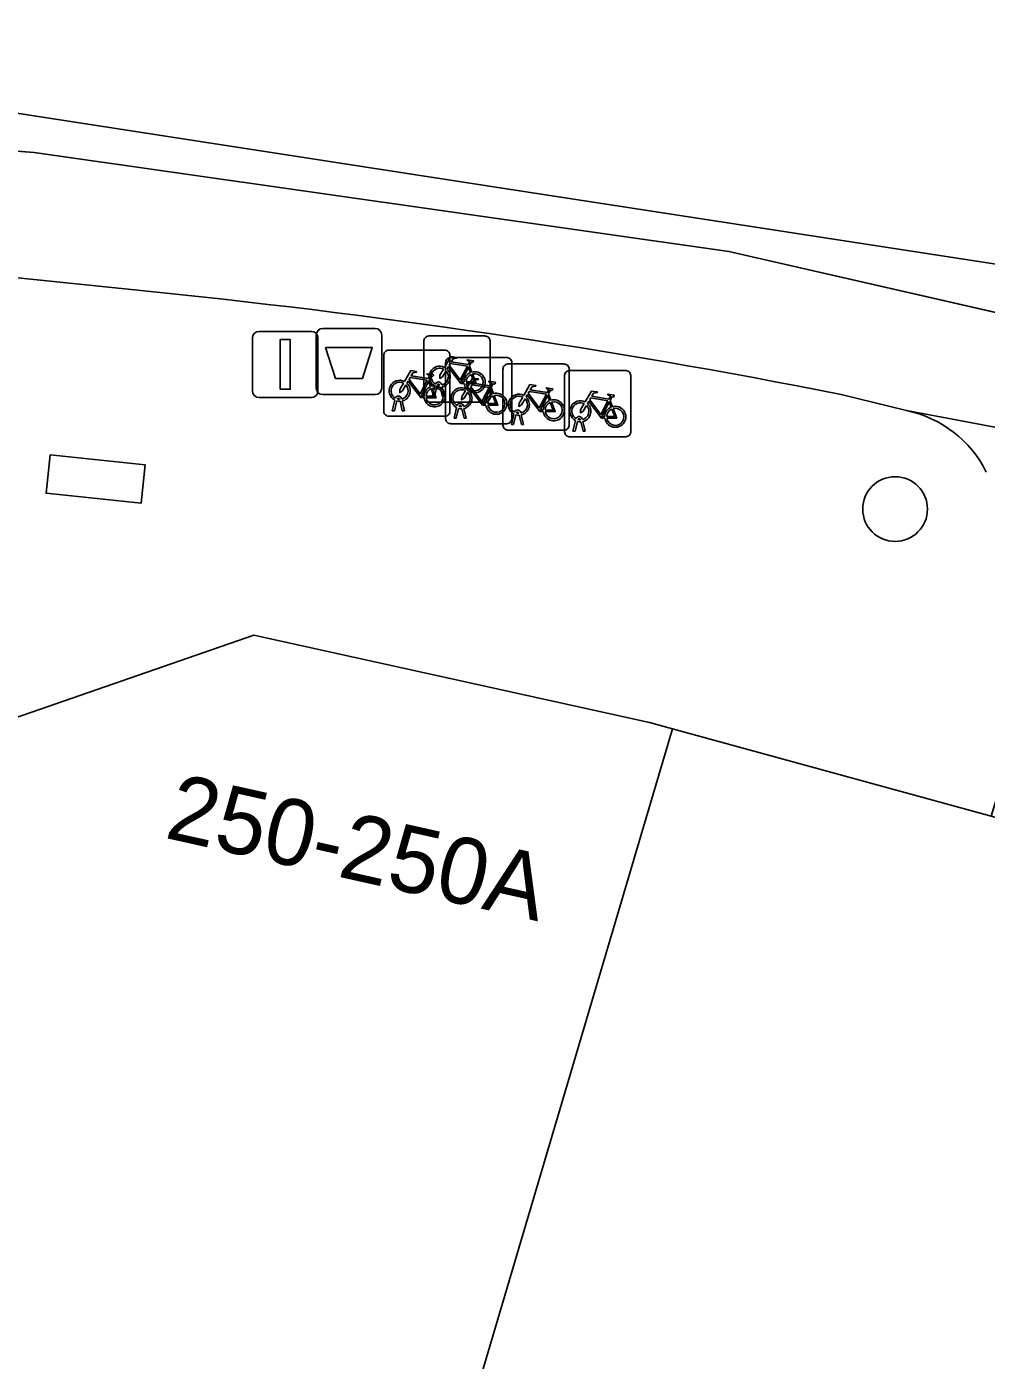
# Model space of a CAD drawing. Extents: x 162172 to 163187, y 382874 to 383685.
# Drawn here: x 162924.08 to 162938.57, y 383664.38 to 383684.52 of the extents above; entities that cross this region are included whole.
import ezdxf

# ---------------------------------------------------------------- set-up
doc = ezdxf.new("R2010")
doc.units = 0
for name, color, linetype in [('IMGEO_Afvalbak', 7, 'Continuous'), ('IMGEO_Boom', 7, 'Continuous'), ('IMGEO_Fietsenrek', 7, 'Continuous'), ('IMGEO_Lichtmast', 7, 'Continuous'), ('IMGEO_Pand', 7, 'Continuous'), ('IMGEO_Pand_nummerreeks', 7, 'Continuous'), ('IMGEO_Parkeervlak_open', 7, 'Continuous'), ('IMGEO_Rijbaan_lokaal_gesloten', 7, 'Continuous'), ('IMGEO_Terreindeel_open', 7, 'Continuous'), ('IMGEO_Voetpad_open', 7, 'Continuous')]:
    doc.layers.add(name, color=color, linetype=linetype)

msp = doc.modelspace()

# ---------------------------------------------------------------- linework, layer by layer
at = {"layer": 'IMGEO_Afvalbak'}
for p, q in [((162928.55, 383679.96), (162929.34, 383679.96)), ((162929.34, 383679.96), (162928.55, 383679.96)), ((162928.45, 383679.06), (162928.45, 383679.86)), ((162928.45, 383679.86), (162928.45, 383679.06)), ((162929.44, 383679.86), (162929.44, 383679.06)), ((162929.44, 383679.06), (162929.44, 383679.86)), ((162929.34, 383678.96), (162928.55, 383678.96)), ((162928.55, 383678.96), (162929.34, 383678.96))]:
    msp.add_line(p, q, dxfattribs=at)
msp.add_lwpolyline([(162928.593, 383679.674), (162929.297, 383679.674), (162929.148, 383679.204), (162928.742, 383679.204), (162928.593, 383679.674)], dxfattribs=at)
for centre, start, end in [((162928.55, 383679.86), 90, 180), ((162928.55, 383679.86), 90, 180), ((162929.34, 383679.86), 0, 90), ((162929.34, 383679.86), 360, 90), ((162928.55, 383679.06), 180, 270), ((162928.55, 383679.06), 180, 270), ((162929.34, 383679.06), 270, 0), ((162929.34, 383679.06), 270, 0)]:
    msp.add_arc(centre, 0.1, start, end, dxfattribs=at)
at = {"layer": 'IMGEO_Boom'}
msp.add_circle((162937.194, 383677.232), 0.489, dxfattribs=at)
at = {"layer": 'IMGEO_Fietsenrek'}
for p, q in [((162930.077, 383678.921), (162930.077, 383679.762)), ((162930.077, 383679.762), (162930.077, 383678.921)), ((162930.152, 383679.846), (162930.993, 383679.846)), ((162930.993, 383679.846), (162930.152, 383679.846)), ((162931.077, 383679.771), (162931.077, 383678.93)), ((162931.077, 383678.93), (162931.077, 383679.771)), ((162929.471, 383678.708), (162929.471, 383679.549)), ((162929.471, 383679.549), (162929.471, 383678.708)), ((162929.546, 383679.633), (162930.387, 383679.633)), ((162930.387, 383679.633), (162929.546, 383679.633)), ((162930.471, 383679.558), (162930.471, 383678.717)), ((162930.471, 383678.717), (162930.471, 383679.558)), ((162930.48, 383679.521), (162931.321, 383679.521)), ((162931.321, 383679.521), (162930.48, 383679.521)), ((162930.405, 383678.596), (162930.405, 383679.437)), ((162930.405, 383679.437), (162930.405, 383678.596)), ((162930.764, 383679.395), (162930.8, 383679.3)), ((162931.271, 383678.498), (162931.271, 383679.339)), ((162931.271, 383679.339), (162931.271, 383678.498)), ((162931.346, 383679.423), (162932.187, 383679.423)), ((162932.187, 383679.423), (162931.346, 383679.423)), ((162931.405, 383679.446), (162931.405, 383678.605)), ((162931.405, 383678.605), (162931.405, 383679.446)), ((162932.271, 383679.348), (162932.271, 383678.507)), ((162932.271, 383678.507), (162932.271, 383679.348)), ((162932.276, 383679.324), (162933.117, 383679.324)), ((162933.117, 383679.324), (162932.276, 383679.324)), ((162930.158, 383679.182), (162930.194, 383679.087)), ((162930.315, 383679.102), (162930.314, 383679.106)), ((162930.346, 383679.113), (162930.347, 383679.106)), ((162932.201, 383678.399), (162932.201, 383679.24)), ((162932.201, 383679.24), (162932.201, 383678.399)), ((162933.201, 383679.249), (162933.201, 383678.408)), ((162933.201, 383678.408), (162933.201, 383679.249)), ((162929.74, 383678.9), (162929.741, 383678.893)), ((162930.204, 383678.93), (162930.243, 383679.09)), ((162930.238, 383678.93), (162930.204, 383678.93)), ((162930.273, 383679.078), (162930.238, 383678.93)), ((162930.356, 383678.93), (162930.322, 383679.072)), ((162930.354, 383679.076), (162930.389, 383678.93)), ((162930.389, 383678.93), (162930.356, 383678.93)), ((162931.092, 383679.07), (162931.128, 383678.975)), ((162931.958, 383678.972), (162931.994, 383678.877)), ((162929.598, 383678.717), (162929.637, 383678.877)), ((162929.632, 383678.717), (162929.598, 383678.717)), ((162929.667, 383678.865), (162929.632, 383678.717)), ((162929.709, 383678.889), (162929.708, 383678.893)), ((162929.75, 383678.717), (162929.716, 383678.859)), ((162929.748, 383678.863), (162929.783, 383678.717)), ((162929.783, 383678.717), (162929.75, 383678.717)), ((162931.002, 383678.846), (162930.161, 383678.846)), ((162930.161, 383678.846), (162931.002, 383678.846)), ((162930.532, 383678.605), (162930.571, 383678.765)), ((162930.601, 383678.753), (162930.566, 383678.605)), ((162930.643, 383678.777), (162930.642, 383678.781)), ((162930.684, 383678.605), (162930.65, 383678.747)), ((162930.674, 383678.788), (162930.675, 383678.781)), ((162930.682, 383678.751), (162930.717, 383678.605)), ((162932.888, 383678.873), (162932.924, 383678.778)), ((162930.396, 383678.633), (162929.555, 383678.633)), ((162929.555, 383678.633), (162930.396, 383678.633)), ((162931.33, 383678.521), (162930.489, 383678.521)), ((162930.489, 383678.521), (162931.33, 383678.521)), ((162930.566, 383678.605), (162930.532, 383678.605)), ((162930.717, 383678.605), (162930.684, 383678.605)), ((162931.398, 383678.507), (162931.437, 383678.667)), ((162931.432, 383678.507), (162931.398, 383678.507)), ((162931.467, 383678.655), (162931.432, 383678.507)), ((162931.509, 383678.679), (162931.508, 383678.683)), ((162931.55, 383678.507), (162931.516, 383678.649)), ((162931.54, 383678.69), (162931.541, 383678.683)), ((162931.548, 383678.653), (162931.583, 383678.507)), ((162931.583, 383678.507), (162931.55, 383678.507)), ((162932.328, 383678.408), (162932.367, 383678.568)), ((162932.397, 383678.556), (162932.362, 383678.408)), ((162932.439, 383678.58), (162932.438, 383678.584)), ((162932.48, 383678.408), (162932.446, 383678.55)), ((162932.47, 383678.591), (162932.471, 383678.584)), ((162932.478, 383678.554), (162932.513, 383678.408)), ((162932.196, 383678.423), (162931.355, 383678.423)), ((162931.355, 383678.423), (162932.196, 383678.423)), ((162933.126, 383678.324), (162932.285, 383678.324)), ((162932.285, 383678.324), (162933.126, 383678.324)), ((162932.362, 383678.408), (162932.328, 383678.408)), ((162932.513, 383678.408), (162932.48, 383678.408))]:
    msp.add_line(p, q, dxfattribs=at)
for points in [[(162930.39, 383679.372), (162930.485, 383679.536), (162930.571, 383679.522), (162930.573, 383679.513), (162930.517, 383679.502), (162930.49, 383679.457), (162930.746, 383679.416)], [(162929.784, 383679.159), (162929.879, 383679.323), (162929.965, 383679.309), (162929.967, 383679.3), (162929.911, 383679.289), (162929.884, 383679.244), (162930.14, 383679.203)], [(162930.411, 383679.32), (162930.359, 383679.23), (162930.319, 383679.205), (162930.32, 383679.252), (162930.375, 383679.346)], [(162930.686, 383679.128), (162930.636, 383679.128), (162930.445, 383679.379), (162930.426, 383679.347)], [(162930.733, 383679.391), (162930.476, 383679.432), (162930.459, 383679.403), (162930.626, 383679.183), (162930.733, 383679.391)], [(162930.781, 383679.293), (162930.751, 383679.37), (162930.642, 383679.152), (162930.685, 383679.152)], [(162930.746, 383679.416), (162930.771, 383679.465), (162930.765, 383679.469), (162930.742, 383679.473), (162930.73, 383679.48), (162930.729, 383679.483), (162930.731, 383679.488), (162930.826, 383679.473), (162930.828, 383679.463), (162930.818, 383679.45), (162930.806, 383679.444), (162930.792, 383679.45), (162930.764, 383679.395)], [(162929.805, 383679.107), (162929.753, 383679.017), (162929.713, 383678.992), (162929.714, 383679.039), (162929.769, 383679.133)], [(162930.08, 383678.915), (162930.03, 383678.915), (162929.839, 383679.166), (162929.82, 383679.134)], [(162930.127, 383679.178), (162929.87, 383679.219), (162929.853, 383679.19), (162930.02, 383678.97), (162930.127, 383679.178)], [(162930.175, 383679.08), (162930.145, 383679.157), (162930.036, 383678.939), (162930.079, 383678.939)], [(162930.14, 383679.203), (162930.165, 383679.252), (162930.159, 383679.256), (162930.136, 383679.26), (162930.124, 383679.267), (162930.123, 383679.27), (162930.125, 383679.275), (162930.22, 383679.26), (162930.222, 383679.25), (162930.212, 383679.237), (162930.2, 383679.231), (162930.186, 383679.237), (162930.158, 383679.182)], [(162930.715, 383679.152), (162930.835, 383679.151), (162930.791, 383679.265)], [(162930.811, 383679.272), (162930.866, 383679.127), (162930.716, 383679.127)], [(162930.718, 383679.047), (162930.813, 383679.211), (162930.899, 383679.197), (162930.901, 383679.188), (162930.845, 383679.177), (162930.818, 383679.132), (162931.074, 383679.091)], [(162931.061, 383679.066), (162930.804, 383679.107), (162930.787, 383679.078), (162930.954, 383678.858), (162931.061, 383679.066)], [(162931.074, 383679.091), (162931.099, 383679.14), (162931.093, 383679.144), (162931.07, 383679.148), (162931.058, 383679.155), (162931.057, 383679.158), (162931.059, 383679.163), (162931.154, 383679.148), (162931.156, 383679.138), (162931.146, 383679.125), (162931.134, 383679.119), (162931.12, 383679.125), (162931.092, 383679.07)], [(162931.584, 383678.949), (162931.679, 383679.113), (162931.765, 383679.099), (162931.767, 383679.09), (162931.711, 383679.079), (162931.684, 383679.034), (162931.94, 383678.993)], [(162930.109, 383678.939), (162930.229, 383678.938), (162930.185, 383679.052)], [(162930.205, 383679.059), (162930.26, 383678.914), (162930.11, 383678.914)], [(162930.739, 383678.995), (162930.687, 383678.905), (162930.647, 383678.88), (162930.648, 383678.927), (162930.703, 383679.021)], [(162931.014, 383678.803), (162930.964, 383678.803), (162930.773, 383679.054), (162930.754, 383679.022)], [(162931.109, 383678.968), (162931.079, 383679.045), (162930.97, 383678.827), (162931.013, 383678.827)], [(162931.043, 383678.827), (162931.163, 383678.826), (162931.119, 383678.94)], [(162931.139, 383678.947), (162931.194, 383678.802), (162931.044, 383678.802)], [(162931.605, 383678.897), (162931.553, 383678.807), (162931.513, 383678.782), (162931.514, 383678.829), (162931.569, 383678.923)], [(162931.88, 383678.705), (162931.83, 383678.705), (162931.639, 383678.956), (162931.62, 383678.924)], [(162931.927, 383678.968), (162931.67, 383679.009), (162931.653, 383678.98), (162931.82, 383678.76), (162931.927, 383678.968)], [(162931.975, 383678.87), (162931.945, 383678.947), (162931.836, 383678.729), (162931.879, 383678.729)], [(162931.94, 383678.993), (162931.965, 383679.042), (162931.959, 383679.046), (162931.936, 383679.05), (162931.924, 383679.057), (162931.923, 383679.06), (162931.925, 383679.065), (162932.02, 383679.05), (162932.022, 383679.04), (162932.012, 383679.027), (162932, 383679.021), (162931.986, 383679.027), (162931.958, 383678.972)], [(162932.514, 383678.85), (162932.609, 383679.014), (162932.695, 383679), (162932.697, 383678.991), (162932.641, 383678.98), (162932.614, 383678.935), (162932.87, 383678.894)], [(162932.857, 383678.869), (162932.6, 383678.91), (162932.583, 383678.881), (162932.75, 383678.661), (162932.857, 383678.869)], [(162932.87, 383678.894), (162932.895, 383678.943), (162932.889, 383678.947), (162932.866, 383678.951), (162932.854, 383678.958), (162932.853, 383678.961), (162932.855, 383678.966), (162932.95, 383678.951), (162932.952, 383678.941), (162932.942, 383678.928), (162932.93, 383678.922), (162932.916, 383678.928), (162932.888, 383678.873)], [(162931.909, 383678.729), (162932.029, 383678.728), (162931.985, 383678.842)], [(162932.005, 383678.849), (162932.06, 383678.704), (162931.91, 383678.704)], [(162932.535, 383678.798), (162932.483, 383678.708), (162932.443, 383678.683), (162932.444, 383678.73), (162932.499, 383678.824)], [(162932.81, 383678.606), (162932.76, 383678.606), (162932.569, 383678.857), (162932.55, 383678.825)], [(162932.905, 383678.771), (162932.875, 383678.848), (162932.766, 383678.63), (162932.809, 383678.63)], [(162932.839, 383678.63), (162932.959, 383678.629), (162932.915, 383678.743)], [(162932.935, 383678.75), (162932.99, 383678.605), (162932.84, 383678.605)]]:
    msp.add_lwpolyline(points, dxfattribs=at)
for centre, radius, start, end in [((162930.155, 383679.768), 0.0779, 92.4484, 184.2845), ((162930.155, 383679.768), 0.0779, 92.4484, 184.2845), ((162930.999, 383679.768), 0.0779, 2.4484, 94.2845), ((162930.999, 383679.768), 0.0779, 2.4484, 94.2845), ((162929.549, 383679.555), 0.0779, 92.4484, 184.2845), ((162929.549, 383679.555), 0.0779, 92.4484, 184.2845), ((162930.393, 383679.555), 0.0779, 2.4484, 94.2845), ((162930.393, 383679.555), 0.0779, 2.4484, 94.2845), ((162930.483, 383679.443), 0.0779, 92.4484, 184.2845), ((162930.483, 383679.443), 0.0779, 92.4484, 184.2845), ((162931.327, 383679.443), 0.0779, 2.4484, 94.2845), ((162931.327, 383679.443), 0.0779, 2.4484, 94.2845), ((162930.317, 383679.231), 0.159, 62.6766, 242.1369), ((162930.317, 383679.231), 0.129, 63.3192, 238.903), ((162930.317, 383679.231), 0.129, 283.6043, 43.4302), ((162930.317, 383679.231), 0.159, 283.5766, 46.6042), ((162930.844, 383679.147), 0.159, 187.0065, 105.7708), ((162931.349, 383679.345), 0.0779, 92.4484, 184.2845), ((162931.349, 383679.345), 0.0779, 92.4484, 184.2845), ((162932.193, 383679.345), 0.0779, 2.4484, 94.2845), ((162932.193, 383679.345), 0.0779, 2.4484, 94.2845), ((162932.279, 383679.246), 0.0779, 92.4484, 184.2845), ((162932.279, 383679.246), 0.0779, 92.4484, 184.2845), ((162933.123, 383679.246), 0.0779, 2.4484, 94.2845), ((162933.123, 383679.246), 0.0779, 2.4484, 94.2845), ((162929.711, 383679.018), 0.159, 62.6766, 242.1369), ((162929.711, 383679.018), 0.129, 63.3192, 238.903), ((162929.711, 383679.018), 0.129, 283.6043, 43.4302), ((162929.711, 383679.018), 0.159, 283.5766, 46.6042), ((162930.297, 383679.102), 0.0499, 12.8025, 158.6934), ((162930.297, 383679.102), 0.0174, 12.8025, 163.4502), ((162930.317, 383679.231), 0.129, 253.415, 269.0204), ((162930.844, 383679.147), 0.159, 113.3408, 178.3217), ((162930.844, 383679.147), 0.129, 113.923, 177.9556), ((162930.844, 383679.147), 0.129, 188.6715, 104.5883), ((162929.691, 383678.889), 0.0499, 12.8025, 158.6934), ((162929.691, 383678.889), 0.0174, 12.8025, 163.4502), ((162930.155, 383678.924), 0.0779, 182.4484, 274.2845), ((162930.155, 383678.924), 0.0779, 182.4484, 274.2845), ((162930.238, 383678.934), 0.159, 113.3408, 178.3217), ((162930.238, 383678.934), 0.159, 187.0065, 105.7708), ((162930.238, 383678.934), 0.129, 113.923, 177.9556), ((162930.238, 383678.934), 0.129, 188.6715, 104.5883), ((162930.317, 383679.231), 0.159, 253.9967, 271.7867), ((162930.645, 383678.906), 0.159, 62.6766, 242.1369), ((162930.645, 383678.906), 0.129, 63.3192, 238.903), ((162930.645, 383678.906), 0.129, 283.6043, 43.4302), ((162930.645, 383678.906), 0.159, 283.5766, 46.6042), ((162930.999, 383678.924), 0.0779, 272.4484, 4.2845), ((162930.999, 383678.924), 0.0779, 272.4484, 4.2845), ((162931.172, 383678.822), 0.159, 113.3408, 178.3217), ((162931.172, 383678.822), 0.159, 187.0065, 105.7708), ((162931.172, 383678.822), 0.129, 113.923, 177.9556), ((162931.172, 383678.822), 0.129, 188.6715, 104.5883), ((162931.511, 383678.808), 0.159, 62.6766, 242.1369), ((162931.511, 383678.808), 0.129, 63.3192, 238.903), ((162931.511, 383678.808), 0.159, 283.5766, 46.6042), ((162929.549, 383678.711), 0.0779, 182.4484, 274.2845), ((162929.549, 383678.711), 0.0779, 182.4484, 274.2845), ((162929.711, 383679.018), 0.159, 253.9967, 271.7867), ((162929.711, 383679.018), 0.129, 253.415, 269.0204), ((162930.393, 383678.711), 0.0779, 272.4484, 4.2845), ((162930.393, 383678.711), 0.0779, 272.4484, 4.2845), ((162930.625, 383678.777), 0.0499, 12.8025, 158.6934), ((162930.645, 383678.906), 0.159, 253.9967, 271.7867), ((162930.625, 383678.777), 0.0174, 12.8025, 163.4502), ((162930.645, 383678.906), 0.129, 253.415, 269.0204), ((162931.491, 383678.679), 0.0499, 12.8025, 158.6934), ((162931.511, 383678.808), 0.129, 283.6043, 43.4302), ((162932.038, 383678.724), 0.159, 113.3408, 178.3217), ((162932.038, 383678.724), 0.159, 187.0065, 105.7708), ((162932.038, 383678.724), 0.129, 113.923, 177.9556), ((162932.038, 383678.724), 0.129, 188.6715, 104.5883), ((162932.441, 383678.709), 0.159, 62.6766, 242.1369), ((162932.441, 383678.709), 0.129, 63.3192, 238.903), ((162932.441, 383678.709), 0.129, 283.6043, 43.4302), ((162932.441, 383678.709), 0.159, 283.5766, 46.6042), ((162932.968, 383678.625), 0.159, 113.3408, 178.3217), ((162932.968, 383678.625), 0.159, 187.0065, 105.7708), ((162932.968, 383678.625), 0.129, 113.923, 177.9556), ((162932.968, 383678.625), 0.129, 188.6715, 104.5883), ((162930.483, 383678.599), 0.0779, 182.4484, 274.2845), ((162930.483, 383678.599), 0.0779, 182.4484, 274.2845), ((162931.349, 383678.501), 0.0779, 182.4484, 274.2845), ((162931.349, 383678.501), 0.0779, 182.4484, 274.2845), ((162931.327, 383678.599), 0.0779, 272.4484, 4.2845), ((162931.327, 383678.599), 0.0779, 272.4484, 4.2845), ((162931.511, 383678.808), 0.159, 253.9967, 271.7867), ((162931.491, 383678.679), 0.0174, 12.8025, 163.4502), ((162931.511, 383678.808), 0.129, 253.415, 269.0204), ((162932.193, 383678.501), 0.0779, 272.4484, 4.2845), ((162932.193, 383678.501), 0.0779, 272.4484, 4.2845), ((162932.421, 383678.58), 0.0499, 12.8025, 158.6934), ((162932.441, 383678.709), 0.159, 253.9967, 271.7867), ((162932.421, 383678.58), 0.0174, 12.8025, 163.4502), ((162932.441, 383678.709), 0.129, 253.415, 269.0204), ((162932.279, 383678.402), 0.0779, 182.4484, 274.2845), ((162932.279, 383678.402), 0.0779, 182.4484, 274.2845), ((162933.123, 383678.402), 0.0779, 272.4484, 4.2845), ((162933.123, 383678.402), 0.0779, 272.4484, 4.2845)]:
    msp.add_arc(centre, radius, start, end, dxfattribs=at)
at = {"layer": 'IMGEO_Lichtmast'}
for p, q in [((162927.587, 383679.916), (162928.377, 383679.916)), ((162928.377, 383679.916), (162927.587, 383679.916)), ((162927.487, 383679.016), (162927.487, 383679.816)), ((162927.487, 383679.816), (162927.487, 383679.016)), ((162928.477, 383679.816), (162928.477, 383679.016)), ((162928.477, 383679.016), (162928.477, 383679.816)), ((162928.377, 383678.916), (162927.587, 383678.916)), ((162927.587, 383678.916), (162928.377, 383678.916))]:
    msp.add_line(p, q, dxfattribs=at)
msp.add_lwpolyline([(162927.907, 383679.791), (162928.057, 383679.791), (162928.057, 383679.041), (162927.907, 383679.041), (162927.907, 383679.791)], dxfattribs=at)
for centre, start, end in [((162927.587, 383679.816), 90, 180), ((162927.587, 383679.816), 90, 180), ((162928.377, 383679.816), 0, 90), ((162928.377, 383679.816), 360, 90), ((162927.587, 383679.016), 180, 270), ((162927.587, 383679.016), 180, 270), ((162928.377, 383679.016), 270, 0), ((162928.377, 383679.016), 270, 0)]:
    msp.add_arc(centre, 0.1, start, end, dxfattribs=at)
at = {"layer": 'IMGEO_Pand'}
for points in [[(162931.617, 383639.614), (162937.863, 383641.479), (162930.462, 383662.534), (162933.833, 383673.911), (162933.484, 383674.007), (162927.509, 383675.327), (162920.012, 383672.731)], [(162947.782, 383664.966), (162949.175, 383669.715), (162938.647, 383672.595), (162933.833, 383673.911), (162930.462, 383662.534), (162937.863, 383641.479), (162943.883, 383643.277), (162942.883, 383646.013), (162943.428, 383648.435), (162942.925, 383648.53), (162938.524, 383649.356), (162936.724, 383654.478), (162937.838, 383658.238), (162944.944, 383656.132), (162945.147, 383656.072)]]:
    msp.add_lwpolyline(points, close=True, dxfattribs=at)
at = {"layer": 'IMGEO_Parkeervlak_open'}
msp.add_lwpolyline([(162980.977, 383666.445), (162976.798, 383667.761), (162957.847, 383673.379), (162949.339, 383675.882), (162946.402, 383676.702), (162943.43, 383677.398), (162939.502, 383678.316), (162937.366, 383678.721)], dxfattribs=at)
msp.add_arc((162937.004, 383677.003), 1.755, 26.6946, 78.0902, dxfattribs=at)
at = {"layer": 'IMGEO_Rijbaan_lokaal_gesloten'}
for points in [[(162982.453, 383670.425), (162963.252, 383677.157), (162931.033, 383682.115), (162922.976, 383683.355), (162910.589, 383683.945), (162898.578, 383684.517), (162874.567, 383682.58), (162844.747, 383672.508), (162838.543, 383669.56), (162838.766, 383668.996), (162839.387, 383669.288), (162849.673, 383672.355)], [(163028.485, 383653.341), (163024.002, 383654.96), (163013.044, 383658.698), (162989.757, 383665.301), (162983.032, 383667.294), (162960.99, 383674.022), (162950.499, 383677.261), (162939.851, 383679.939), (162934.684, 383681.123), (162924.192, 383682.619), (162914.105, 383683.366), (162901.777, 383683.615), (162894.18, 383683.491), (162885.463, 383682.743), (162873.508, 383679.63)], [(162873.508, 383679.63), (162885.463, 383682.743), (162894.18, 383683.491), (162901.777, 383683.615), (162914.105, 383683.366), (162924.192, 383682.619), (162934.684, 383681.123), (162939.851, 383679.939), (162950.499, 383677.261), (162960.99, 383674.022), (162983.032, 383667.294), (162989.757, 383665.301), (163013.044, 383658.698), (163024.002, 383654.96), (163028.485, 383653.341), (163043.429, 383647.484), (163052.022, 383644.369), (163086.034, 383633.689), (163088.633, 383632.908), (163092.051, 383630.905)], [(162906.376, 383681.826), (162910.103, 383681.759), (162914.353, 383681.58), (162918.877, 383681.245), (162921.581, 383680.944), (162921.78, 383680.932), (162923.008, 383680.819), (162925.707, 383680.541)], [(162936.378, 383678.963), (162937.366, 383678.721), (162939.502, 383678.316), (162943.43, 383677.398), (162946.402, 383676.702), (162949.339, 383675.882), (162957.847, 383673.379), (162976.798, 383667.761), (162980.977, 383666.445), (162984.541, 383664.698)]]:
    msp.add_lwpolyline(points, dxfattribs=at)
msp.add_arc((162914.858, 383570.304), 110.769, 78.79729, 84.37913, dxfattribs=at)
at = {"layer": 'IMGEO_Terreindeel_open'}
msp.add_lwpolyline([(162925.805, 383677.321), (162925.865, 383677.901), (162924.43, 383678.05), (162924.369, 383677.47)], close=True, dxfattribs=at)
at = {"layer": 'IMGEO_Voetpad_open'}
for points in [[(162925.707, 383680.541), (162923.008, 383680.819), (162921.78, 383680.932), (162921.581, 383680.944)], [(162937.366, 383678.721), (162936.378, 383678.963)], [(162916.628, 383671.846), (162917.827, 383671.294), (162920.012, 383672.731), (162927.509, 383675.327), (162933.484, 383674.007), (162933.833, 383673.911), (162938.647, 383672.595), (162939.062, 383673.962), (162949.528, 383671.102), (162949.175, 383669.715), (162950.182, 383669.407), (162959.897, 383666.505), (162960.791, 383666.273), (162966.458, 383664.594), (162967.735, 383664.249), (162973.958, 383662.405), (162980.181, 383660.561), (162982.489, 383659.91), (162996.597, 383655.745)]]:
    msp.add_lwpolyline(points, dxfattribs=at)
msp.add_lwpolyline([(162924.369, 383677.47), (162924.43, 383678.05), (162925.865, 383677.901), (162925.805, 383677.321)], close=True, dxfattribs=at)
for centre, radius, start, end in [((162914.858, 383570.304), 110.769, 78.79729, 84.37913), ((162937.004, 383677.003), 1.755, 26.6946, 78.0902)]:
    msp.add_arc(centre, radius, start, end, dxfattribs=at)

# ---------------------------------------------------------------- texts
at = {"layer": 'IMGEO_Pand_nummerreeks'}
msp.add_text('250-250A', height=1, rotation=347.3791, dxfattribs=at).set_placement((162926.142, 383672.272))

doc.saveas('drawing.dxf')
